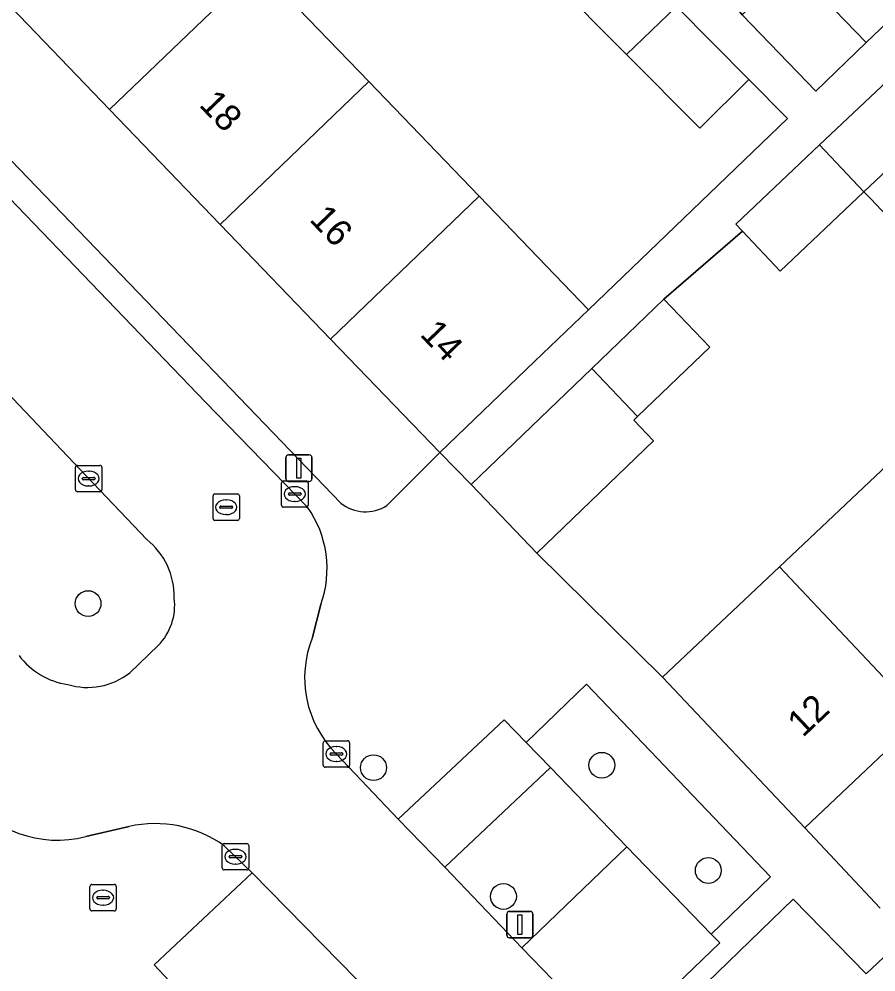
# Model space of a CAD drawing. Extents: x 159039 to 160102, y 381214 to 382524.
# Drawn here: x 159588.65 to 159621.11, y 382092.98 to 382129.09 of the extents above; entities that cross this region are included whole.
import ezdxf

# ---------------------------------------------------------------- set-up
doc = ezdxf.new("R2010")
doc.units = 0
for name, color, linetype in [('IMGEO_Boom', 7, 'Continuous'), ('IMGEO_Brandkraan', 7, 'Continuous'), ('IMGEO_Erf', 7, 'Continuous'), ('IMGEO_Groenvoorziening', 7, 'Continuous'), ('IMGEO_Kolk', 7, 'Continuous'), ('IMGEO_Lichtmast', 7, 'Continuous'), ('IMGEO_Pand', 7, 'Continuous'), ('IMGEO_Pand_nummerreeks', 7, 'Continuous'), ('IMGEO_Parkeervlak_open', 7, 'Continuous'), ('IMGEO_Rijbaan_lokaal_open', 7, 'Continuous'), ('IMGEO_Rioolput', 7, 'Continuous'), ('IMGEO_Voetpad_open', 7, 'Continuous')]:
    doc.layers.add(name, color=color, linetype=linetype)

msp = doc.modelspace()

# ---------------------------------------------------------------- linework, layer by layer
at = {"layer": 'IMGEO_Boom'}
for centre in [(159591.264, 382106.939), (159602.077, 382100.724), (159610.725, 382100.815), (159614.759, 382096.828), (159606.998, 382095.844)]:
    msp.add_circle(centre, 0.489, dxfattribs=at)
at = {"layer": 'IMGEO_Brandkraan'}
for p, q in [((159591.331, 382095.37), (159591.331, 382096.222)), ((159591.406, 382096.296), (159592.258, 382096.296)), ((159592.332, 382096.222), (159592.332, 382095.37)), ((159591.59, 382095.79), (159591.59, 382095.802)), ((159591.633, 382095.839), (159592.031, 382095.839)), ((159591.819, 382096.076), (159591.844, 382096.076)), ((159592.074, 382095.802), (159592.074, 382095.79)), ((159592.028, 382095.753), (159591.63, 382095.753)), ((159591.842, 382095.516), (159591.817, 382095.516)), ((159592.258, 382095.296), (159591.406, 382095.296))]:
    msp.add_line(p, q, dxfattribs=at)
for points in [[(159591.331, 382095.37), (159591.331, 382096.222)], [(159591.406, 382096.296), (159592.258, 382096.296)], [(159592.332, 382096.222), (159592.332, 382095.37)], [(159592.258, 382095.296), (159591.406, 382095.296)]]:
    msp.add_lwpolyline(points, dxfattribs=at)
for centre, radius, start, end in [((159591.408, 382096.22), 0.0765, 91.552, 178.448), ((159591.408, 382096.22), 0.0765, 91.552, 178.448), ((159592.256, 382096.22), 0.0765, 1.552, 88.448), ((159592.256, 382096.22), 0.0765, 1.552, 88.448), ((159591.63, 382095.799), 0.0403, 85.8775, 175.7526), ((159591.627, 382095.789), 0.0366, 178.938, 274.7102), ((159592.031, 382095.796), 0.043, 264.8664, 352.4533), ((159592.035, 382095.801), 0.0386, 1.7309, 96.639), ((159591.408, 382095.372), 0.0765, 181.552, 268.448), ((159591.408, 382095.372), 0.0765, 181.552, 268.448), ((159592.256, 382095.372), 0.0765, 271.552, 358.448), ((159592.256, 382095.372), 0.0765, 271.552, 358.448)]:
    msp.add_arc(centre, radius, start, end, dxfattribs=at)
for centre, major_axis, ratio, start_param, end_param in [((159591.818, 382095.796), (-0.387, 0.002), 0.722429, 4.712389, 7.853982), ((159591.843, 382095.796), (-0.39, 0.002), 0.717154, 1.570796, 4.712389)]:
    msp.add_ellipse(centre, major_axis=major_axis, ratio=ratio, start_param=start_param, end_param=end_param, dxfattribs=at)
at = {"layer": 'IMGEO_Erf'}
for points in [[(159596.536, 382149.617), (159599.392, 382146.652), (159601.161, 382148.356), (159604.041, 382145.365), (159606.688, 382142.617), (159604.919, 382140.913), (159607.757, 382138.392), (159607.854, 382138.288), (159609.509, 382139.881), (159612.488, 382136.784), (159615.131, 382134.037), (159613.364, 382132.388), (159614.658, 382131.003), (159616.036, 382129.253), (159617.948, 382131.096), (159620.743, 382128.197), (159626.395, 382133.61), (159622.309, 382137.853), (159618.116, 382142.206), (159613.976, 382146.505), (159612.34, 382144.929), (159610.532, 382146.805), (159608.127, 382149.301)], [(159573.598, 382139.061), (159600.834, 382110.748)], [(159597.708, 382131.073), (159601.894, 382126.722), (159606.076, 382122.375), (159610.215, 382118.072), (159617.76, 382125.326), (159616.3, 382126.797), (159614.442, 382124.953), (159611.665, 382127.751), (159608.78, 382130.657)], [(159602.584, 382110.66), (159604.588, 382112.66), (159600.449, 382116.963), (159596.267, 382121.311), (159592.081, 382125.661), (159588.041, 382129.862)], [(159639.333, 382128.998), (159644.721, 382123.293), (159640.316, 382119.132), (159635.985, 382115.042), (159631.624, 382110.923), (159627.162, 382106.709), (159622.838, 382102.624), (159618.416, 382098.448), (159621.268, 382095.401)]]:
    msp.add_lwpolyline(points, dxfattribs=at)
msp.add_lwpolyline([(159626.237, 382116.628), (159620.91, 382122.271), (159620.657, 382122.538), (159617.482, 382119.54), (159616.05, 382121.056), (159613.075, 382118.475), (159614.818, 382116.663), (159612.073, 382114.024), (159611.934, 382113.89), (159612.686, 382113.108), (159608.266, 382108.857), (159613.028, 382104.152), (159617.451, 382108.329), (159621.775, 382112.414)], close=True, dxfattribs=at)
msp.add_arc((159601.77, 382111.915), 1.496, 231.2773, 302.9653, dxfattribs=at)
at = {"layer": 'IMGEO_Groenvoorziening'}
for points in [[(159593.485, 382109.371), (159590.945, 382112.038), (159579.166, 382124.447)], [(159592.84, 382104.32), (159593.919, 382105.351)], [(159620.736, 382092.912), (159617.97, 382095.735), (159613.465, 382091.367)]]:
    msp.add_lwpolyline(points, dxfattribs=at)
msp.add_lwpolyline([(159607.864, 382101.682), (159608.783, 382100.734), (159611.676, 382097.722), (159614.867, 382094.417), (159617.116, 382096.584), (159610.142, 382103.882)], close=True, dxfattribs=at)
for centre, radius, start, end in [((159591.767, 382107.21), 2.761, 358.7987, 51.509), ((159592.387, 382106.871), 2.158, 315.2146, 7.477), ((159590.868, 382106.604), 2.752, 216.2712, 262.1312), ((159591.248, 382106.316), 2.553, 252.7407, 308.5723)]:
    msp.add_arc(centre, radius, start, end, dxfattribs=at)
at = {"layer": 'IMGEO_Kolk'}
for p, q in [((159590.786, 382111.252), (159590.786, 382112.104)), ((159590.861, 382112.178), (159591.713, 382112.178)), ((159591.787, 382112.104), (159591.787, 382111.252)), ((159591.045, 382111.672), (159591.045, 382111.684)), ((159591.088, 382111.721), (159591.486, 382111.721)), ((159591.274, 382111.958), (159591.299, 382111.958)), ((159591.529, 382111.684), (159591.529, 382111.672)), ((159591.483, 382111.635), (159591.085, 382111.635)), ((159591.297, 382111.398), (159591.272, 382111.398)), ((159598.594, 382110.665), (159598.594, 382111.517)), ((159598.669, 382111.591), (159599.521, 382111.591)), ((159599.082, 382111.371), (159599.107, 382111.371)), ((159599.595, 382111.517), (159599.595, 382110.665)), ((159591.713, 382111.178), (159590.861, 382111.178)), ((159598.853, 382111.085), (159598.853, 382111.097)), ((159599.291, 382111.048), (159598.893, 382111.048)), ((159598.896, 382111.134), (159599.294, 382111.134)), ((159599.337, 382111.097), (159599.337, 382111.085)), ((159599.521, 382110.591), (159598.669, 382110.591)), ((159599.105, 382110.811), (159599.08, 382110.811)), ((159600.17, 382100.814), (159600.17, 382101.666)), ((159600.245, 382101.74), (159601.097, 382101.74)), ((159601.171, 382101.666), (159601.171, 382100.814)), ((159600.429, 382101.234), (159600.429, 382101.246)), ((159600.472, 382101.283), (159600.87, 382101.283)), ((159600.658, 382101.52), (159600.683, 382101.52)), ((159600.913, 382101.246), (159600.913, 382101.234)), ((159600.867, 382101.197), (159600.469, 382101.197)), ((159600.681, 382100.96), (159600.656, 382100.96)), ((159601.097, 382100.74), (159600.245, 382100.74)), ((159596.348, 382096.923), (159596.348, 382097.775)), ((159596.423, 382097.849), (159597.275, 382097.849)), ((159596.836, 382097.629), (159596.861, 382097.629)), ((159597.349, 382097.775), (159597.349, 382096.923)), ((159596.607, 382097.343), (159596.607, 382097.355)), ((159597.045, 382097.306), (159596.647, 382097.306)), ((159596.65, 382097.392), (159597.048, 382097.392)), ((159597.091, 382097.355), (159597.091, 382097.343)), ((159596.859, 382097.069), (159596.834, 382097.069)), ((159597.275, 382096.849), (159596.423, 382096.849))]:
    msp.add_line(p, q, dxfattribs=at)
for points in [[(159590.786, 382111.252), (159590.786, 382112.104)], [(159590.861, 382112.178), (159591.713, 382112.178)], [(159591.787, 382112.104), (159591.787, 382111.252)], [(159598.594, 382110.665), (159598.594, 382111.517)], [(159598.669, 382111.591), (159599.521, 382111.591)], [(159599.595, 382111.517), (159599.595, 382110.665)], [(159591.713, 382111.178), (159590.861, 382111.178)], [(159599.521, 382110.591), (159598.669, 382110.591)], [(159600.17, 382100.814), (159600.17, 382101.666)], [(159600.245, 382101.74), (159601.097, 382101.74)], [(159601.171, 382101.666), (159601.171, 382100.814)], [(159601.097, 382100.74), (159600.245, 382100.74)], [(159596.348, 382096.923), (159596.348, 382097.775)], [(159596.423, 382097.849), (159597.275, 382097.849)], [(159597.349, 382097.775), (159597.349, 382096.923)], [(159597.275, 382096.849), (159596.423, 382096.849)]]:
    msp.add_lwpolyline(points, dxfattribs=at)
for centre, radius, start, end in [((159590.863, 382112.102), 0.0765, 91.552, 178.448), ((159590.863, 382112.102), 0.0765, 91.552, 178.448), ((159591.711, 382112.102), 0.0765, 1.552, 88.448), ((159591.711, 382112.102), 0.0765, 1.552, 88.448), ((159591.085, 382111.681), 0.0403, 85.8775, 175.7526), ((159591.49, 382111.683), 0.0386, 1.7309, 96.639), ((159591.082, 382111.671), 0.0366, 178.938, 274.7102), ((159591.486, 382111.678), 0.043, 264.8664, 352.4533), ((159598.671, 382111.515), 0.0765, 91.552, 178.448), ((159598.671, 382111.515), 0.0765, 91.552, 178.448), ((159599.519, 382111.515), 0.0765, 1.552, 88.448), ((159599.519, 382111.515), 0.0765, 1.552, 88.448), ((159590.863, 382111.254), 0.0765, 181.552, 268.448), ((159590.863, 382111.254), 0.0765, 181.552, 268.448), ((159591.711, 382111.254), 0.0765, 271.552, 358.448), ((159591.711, 382111.254), 0.0765, 271.552, 358.448), ((159598.893, 382111.094), 0.0403, 85.8775, 175.7526), ((159598.89, 382111.084), 0.0366, 178.938, 274.7102), ((159599.294, 382111.091), 0.043, 264.8664, 352.4533), ((159599.298, 382111.096), 0.0386, 1.7309, 96.639), ((159598.671, 382110.667), 0.0765, 181.552, 268.448), ((159598.671, 382110.667), 0.0765, 181.552, 268.448), ((159599.519, 382110.667), 0.0765, 271.552, 358.448), ((159599.519, 382110.667), 0.0765, 271.552, 358.448), ((159600.247, 382101.664), 0.0765, 91.552, 178.448), ((159600.247, 382101.664), 0.0765, 91.552, 178.448), ((159601.095, 382101.664), 0.0765, 1.552, 88.448), ((159601.095, 382101.664), 0.0765, 1.552, 88.448), ((159600.469, 382101.243), 0.0403, 85.8775, 175.7526), ((159600.466, 382101.233), 0.0366, 178.938, 274.7102), ((159600.87, 382101.24), 0.043, 264.8664, 352.4533), ((159600.874, 382101.245), 0.0386, 1.7309, 96.639), ((159600.247, 382100.816), 0.0765, 181.552, 268.448), ((159600.247, 382100.816), 0.0765, 181.552, 268.448), ((159601.095, 382100.816), 0.0765, 271.552, 358.448), ((159601.095, 382100.816), 0.0765, 271.552, 358.448), ((159596.425, 382097.773), 0.0765, 91.552, 178.448), ((159596.425, 382097.773), 0.0765, 91.552, 178.448), ((159597.273, 382097.773), 0.0765, 1.552, 88.448), ((159597.273, 382097.773), 0.0765, 1.552, 88.448), ((159596.647, 382097.352), 0.0403, 85.8775, 175.7526), ((159596.644, 382097.342), 0.0366, 178.938, 274.7102), ((159597.048, 382097.349), 0.043, 264.8664, 352.4533), ((159597.052, 382097.354), 0.0386, 1.7309, 96.639), ((159596.425, 382096.925), 0.0765, 181.552, 268.448), ((159596.425, 382096.925), 0.0765, 181.552, 268.448), ((159597.273, 382096.925), 0.0765, 271.552, 358.448), ((159597.273, 382096.925), 0.0765, 271.552, 358.448)]:
    msp.add_arc(centre, radius, start, end, dxfattribs=at)
for centre, major_axis, ratio, start_param, end_param in [((159591.273, 382111.678), (-0.387, 0.002), 0.722429, 4.712389, 7.853982), ((159591.298, 382111.678), (-0.39, 0.002), 0.717154, 1.570796, 4.712389), ((159599.081, 382111.091), (-0.387, 0.002), 0.722429, 4.712389, 7.853982), ((159599.106, 382111.091), (-0.39, 0.002), 0.717154, 1.570796, 4.712389), ((159600.657, 382101.24), (-0.387, 0.002), 0.722429, 4.712389, 7.853982), ((159600.682, 382101.24), (-0.39, 0.002), 0.717154, 1.570796, 4.712389), ((159596.835, 382097.349), (-0.387, 0.002), 0.722429, 4.712389, 7.853982), ((159596.86, 382097.349), (-0.39, 0.002), 0.717154, 1.570796, 4.712389)]:
    msp.add_ellipse(centre, major_axis=major_axis, ratio=ratio, start_param=start_param, end_param=end_param, dxfattribs=at)
at = {"layer": 'IMGEO_Lichtmast'}
for p, q in [((159598.755, 382111.671), (159598.755, 382112.471)), ((159598.755, 382112.471), (159598.755, 382111.671)), ((159598.855, 382112.571), (159599.645, 382112.571)), ((159599.645, 382112.571), (159598.855, 382112.571)), ((159599.745, 382112.471), (159599.745, 382111.671)), ((159599.745, 382111.671), (159599.745, 382112.471)), ((159599.645, 382111.571), (159598.855, 382111.571)), ((159598.855, 382111.571), (159599.645, 382111.571)), ((159607.127, 382094.377), (159607.127, 382095.177)), ((159607.127, 382095.177), (159607.127, 382094.377)), ((159607.227, 382095.277), (159608.017, 382095.277)), ((159608.017, 382095.277), (159607.227, 382095.277)), ((159608.117, 382095.177), (159608.117, 382094.377)), ((159608.117, 382094.377), (159608.117, 382095.177)), ((159608.017, 382094.277), (159607.227, 382094.277)), ((159607.227, 382094.277), (159608.017, 382094.277))]:
    msp.add_line(p, q, dxfattribs=at)
for points in [[(159599.175, 382112.446), (159599.325, 382112.446), (159599.325, 382111.696), (159599.175, 382111.696), (159599.175, 382112.446)], [(159607.547, 382095.152), (159607.697, 382095.152), (159607.697, 382094.402), (159607.547, 382094.402), (159607.547, 382095.152)]]:
    msp.add_lwpolyline(points, dxfattribs=at)
for centre, start, end in [((159598.855, 382112.471), 90, 180), ((159598.855, 382112.471), 90, 180), ((159599.645, 382112.471), 0, 90), ((159599.645, 382112.471), 360, 90), ((159598.855, 382111.671), 180, 270), ((159598.855, 382111.671), 180, 270), ((159599.645, 382111.671), 270, 0), ((159599.645, 382111.671), 270, 0), ((159607.227, 382095.177), 90, 180), ((159607.227, 382095.177), 90, 180), ((159608.017, 382095.177), 0, 90), ((159608.017, 382095.177), 360, 90), ((159607.227, 382094.377), 180, 270), ((159607.227, 382094.377), 180, 270), ((159608.017, 382094.377), 270, 0), ((159608.017, 382094.377), 270, 0)]:
    msp.add_arc(centre, 0.1, start, end, dxfattribs=at)
at = {"layer": 'IMGEO_Pand'}
for points in [[(159598.433, 382131.77), (159599.496, 382132.792), (159599.307, 382132.989), (159601.787, 382135.375), (159597.936, 382139.379), (159595.455, 382136.993), (159593.668, 382135.274), (159588.041, 382129.862), (159592.081, 382125.661), (159597.708, 382131.073)], [(159611.665, 382127.751), (159613.552, 382129.566), (159610.638, 382132.501), (159608.78, 382130.657)], [(159592.081, 382125.661), (159596.267, 382121.311), (159601.894, 382126.722), (159597.708, 382131.073)], [(159620.743, 382128.197), (159617.948, 382131.096), (159616.036, 382129.253), (159618.832, 382126.354)], [(159611.665, 382127.751), (159614.442, 382124.953), (159616.3, 382126.797), (159613.552, 382129.566)], [(159622.825, 382124.586), (159623.432, 382125.159), (159621.843, 382126.84), (159621.748, 382126.941), (159618.974, 382124.32), (159620.657, 382122.538)], [(159600.449, 382116.963), (159606.076, 382122.375), (159601.894, 382126.722), (159596.267, 382121.311)], [(159620.657, 382122.538), (159618.974, 382124.32), (159615.799, 382121.322), (159616.05, 382121.056), (159617.482, 382119.54)], [(159630.598, 382120.747), (159628.405, 382118.676), (159623.02, 382124.38), (159622.825, 382124.586), (159620.657, 382122.538), (159620.91, 382122.271), (159626.237, 382116.628), (159631.624, 382110.923), (159635.985, 382115.042)], [(159600.449, 382116.963), (159604.588, 382112.66), (159608.192, 382116.127), (159610.215, 382118.072), (159606.076, 382122.375)], [(159612.073, 382114.024), (159614.818, 382116.663), (159613.075, 382118.475), (159610.348, 382115.852)], [(159612.073, 382114.024), (159610.348, 382115.852), (159605.771, 382111.45), (159608.266, 382108.857), (159612.686, 382113.108), (159611.934, 382113.89)], [(159621.775, 382112.414), (159617.451, 382108.329), (159622.838, 382102.624), (159627.162, 382106.709)], [(159617.451, 382108.329), (159613.028, 382104.152), (159618.416, 382098.448), (159622.838, 382102.624)]]:
    msp.add_lwpolyline(points, close=True, dxfattribs=at)
at = {"layer": 'IMGEO_Parkeervlak_open'}
for points in [[(159608.783, 382100.734), (159607.864, 382101.682), (159607.032, 382102.539), (159603.006, 382098.774), (159604.779, 382096.955)], [(159615.191, 382094.082), (159614.883, 382094.401), (159614.867, 382094.417), (159611.676, 382097.722), (159607.701, 382093.897), (159611.213, 382090.258)]]:
    msp.add_lwpolyline(points, close=True, dxfattribs=at)
for points in [[(159597.484, 382096.733), (159593.765, 382093.251), (159595.104, 382091.828), (159595.131, 382091.799), (159602.988, 382083.451), (159603.007, 382083.43), (159603.749, 382082.643), (159606.042, 382080.206), (159609.294, 382083.277)], [(159610.676, 382083.287), (159597.484, 382096.733)]]:
    msp.add_lwpolyline(points, dxfattribs=at)
at = {"layer": 'IMGEO_Rijbaan_lokaal_open'}
for points in [[(159599.574, 382110.597), (159595.709, 382114.573), (159572.799, 382138.43)], [(159576.211, 382127.82), (159576.676, 382127.29), (159579.166, 382124.447), (159590.945, 382112.038), (159593.485, 382109.371)], [(159599.765, 382105.669), (159600.08, 382106.909)], [(159593.919, 382105.351), (159592.84, 382104.32)], [(159603.006, 382098.774), (159600.671, 382101.24)], [(159613.356, 382088.002), (159611.737, 382089.707), (159611.213, 382090.258), (159607.701, 382093.897), (159604.779, 382096.955), (159603.006, 382098.774)], [(159591.177, 382098.11), (159592.818, 382098.491)], [(159596.425, 382097.759), (159597.484, 382096.733), (159610.676, 382083.287), (159610.987, 382082.933), (159614.818, 382086.849)]]:
    msp.add_lwpolyline(points, dxfattribs=at)
for centre, radius, start, end in [((159596.292, 382108.268), 4.025, 340.2669, 35.3577), ((159591.767, 382107.21), 2.761, 358.7987, 51.509), ((159592.387, 382106.871), 2.158, 315.2146, 7.477), ((159603.549, 382104.136), 4.083, 157.9451, 225.1768), ((159590.868, 382106.604), 2.752, 216.2712, 262.1312), ((159591.248, 382106.316), 2.553, 252.7407, 308.5723), ((159590.104, 382102.291), 4.316, 215.8328, 284.3903), ((159593.815, 382094.151), 4.453, 54.1199, 102.9367)]:
    msp.add_arc(centre, radius, start, end, dxfattribs=at)
at = {"layer": 'IMGEO_Rioolput'}
for p, q in [((159595.996, 382110.167), (159595.996, 382111.019)), ((159596.071, 382111.093), (159596.923, 382111.093)), ((159596.997, 382111.019), (159596.997, 382110.167)), ((159596.255, 382110.587), (159596.255, 382110.599)), ((159596.298, 382110.636), (159596.696, 382110.636)), ((159596.484, 382110.873), (159596.509, 382110.873)), ((159596.739, 382110.599), (159596.739, 382110.587)), ((159596.693, 382110.55), (159596.295, 382110.55)), ((159596.507, 382110.313), (159596.482, 382110.313)), ((159596.923, 382110.093), (159596.071, 382110.093))]:
    msp.add_line(p, q, dxfattribs=at)
for points in [[(159595.996, 382110.167), (159595.996, 382111.019)], [(159596.071, 382111.093), (159596.923, 382111.093)], [(159596.997, 382111.019), (159596.997, 382110.167)], [(159596.923, 382110.093), (159596.071, 382110.093)]]:
    msp.add_lwpolyline(points, dxfattribs=at)
for centre, radius, start, end in [((159596.073, 382111.017), 0.0765, 91.552, 178.448), ((159596.073, 382111.017), 0.0765, 91.552, 178.448), ((159596.921, 382111.017), 0.0765, 1.552, 88.448), ((159596.921, 382111.017), 0.0765, 1.552, 88.448), ((159596.295, 382110.596), 0.0403, 85.8775, 175.7526), ((159596.7, 382110.598), 0.0386, 1.7309, 96.639), ((159596.292, 382110.586), 0.0366, 178.938, 274.7102), ((159596.696, 382110.593), 0.043, 264.8664, 352.4533), ((159596.073, 382110.169), 0.0765, 181.552, 268.448), ((159596.073, 382110.169), 0.0765, 181.552, 268.448), ((159596.921, 382110.169), 0.0765, 271.552, 358.448), ((159596.921, 382110.169), 0.0765, 271.552, 358.448)]:
    msp.add_arc(centre, radius, start, end, dxfattribs=at)
for centre, major_axis, ratio, start_param, end_param in [((159596.483, 382110.593), (-0.387, 0.002), 0.722429, 4.712389, 7.853982), ((159596.508, 382110.593), (-0.39, 0.002), 0.717154, 1.570796, 4.712389)]:
    msp.add_ellipse(centre, major_axis=major_axis, ratio=ratio, start_param=start_param, end_param=end_param, dxfattribs=at)
at = {"layer": 'IMGEO_Voetpad_open'}
for points in [[(159594.041, 382149.774), (159596.95, 382146.844), (159599.703, 382144.07), (159602.279, 382141.182), (159602.543, 382141.44), (159605.401, 382138.469), (159608.17, 382135.59), (159607.994, 382135.421), (159610.638, 382132.501), (159613.552, 382129.566), (159616.3, 382126.797), (159617.76, 382125.326), (159610.215, 382118.072), (159608.192, 382116.127), (159604.588, 382112.66), (159605.771, 382111.45), (159610.348, 382115.852), (159613.075, 382118.475), (159616.05, 382121.056), (159615.799, 382121.322), (159618.974, 382124.32), (159621.748, 382126.941)], [(159626.395, 382133.61), (159620.743, 382128.197), (159618.832, 382126.354), (159616.036, 382129.253), (159614.658, 382131.003), (159613.364, 382132.388), (159613.117, 382132.157), (159610.504, 382134.874), (159607.524, 382137.971), (159607.854, 382138.288), (159607.757, 382138.392), (159604.919, 382140.913), (159602.272, 382143.661), (159602.206, 382143.73), (159599.392, 382146.652), (159596.536, 382149.617)], [(159600.834, 382110.748), (159573.598, 382139.061)], [(159572.799, 382138.43), (159595.709, 382114.573), (159599.574, 382110.597)], [(159608.266, 382108.857), (159605.771, 382111.45), (159604.588, 382112.66), (159602.584, 382110.66)], [(159621.268, 382095.401), (159618.416, 382098.448), (159613.028, 382104.152), (159608.266, 382108.857)], [(159600.08, 382106.909), (159599.765, 382105.669)], [(159600.671, 382101.24), (159603.006, 382098.774), (159607.032, 382102.539), (159607.864, 382101.682), (159610.142, 382103.882), (159617.116, 382096.584), (159614.867, 382094.417), (159614.883, 382094.401), (159615.191, 382094.082), (159611.213, 382090.258), (159611.737, 382089.707), (159613.465, 382091.367), (159617.97, 382095.735), (159620.736, 382092.912), (159622.514, 382094.586)], [(159592.818, 382098.491), (159591.177, 382098.11)], [(159592.623, 382089.456), (159595.131, 382091.799), (159595.104, 382091.828), (159593.765, 382093.251), (159597.484, 382096.733), (159596.425, 382097.759)], [(159622.514, 382094.586), (159620.736, 382092.912)]]:
    msp.add_lwpolyline(points, dxfattribs=at)
msp.add_lwpolyline([(159607.701, 382093.897), (159611.676, 382097.722), (159608.783, 382100.734), (159604.779, 382096.955)], close=True, dxfattribs=at)
for centre, radius, start, end in [((159596.292, 382108.268), 4.025, 340.2669, 35.3577), ((159601.77, 382111.915), 1.496, 231.2773, 302.9653), ((159603.549, 382104.136), 4.083, 157.9451, 225.1768), ((159590.104, 382102.291), 4.316, 215.8328, 284.3903), ((159593.815, 382094.151), 4.453, 54.1199, 102.9367)]:
    msp.add_arc(centre, radius, start, end, dxfattribs=at)

# ---------------------------------------------------------------- texts
at = {"layer": 'IMGEO_Pand_nummerreeks'}
for s, rotation, p in [('18', 313.8886, (159595.431, 382125.815)), ('16', 313.8886, (159599.615, 382121.465)), ('14', 313.8886, (159603.801, 382117.113)), ('12', 43.365, (159618.341, 382101.843))]:
    msp.add_text(s, height=1, rotation=rotation, dxfattribs=at).set_placement(p)

doc.saveas('drawing.dxf')
